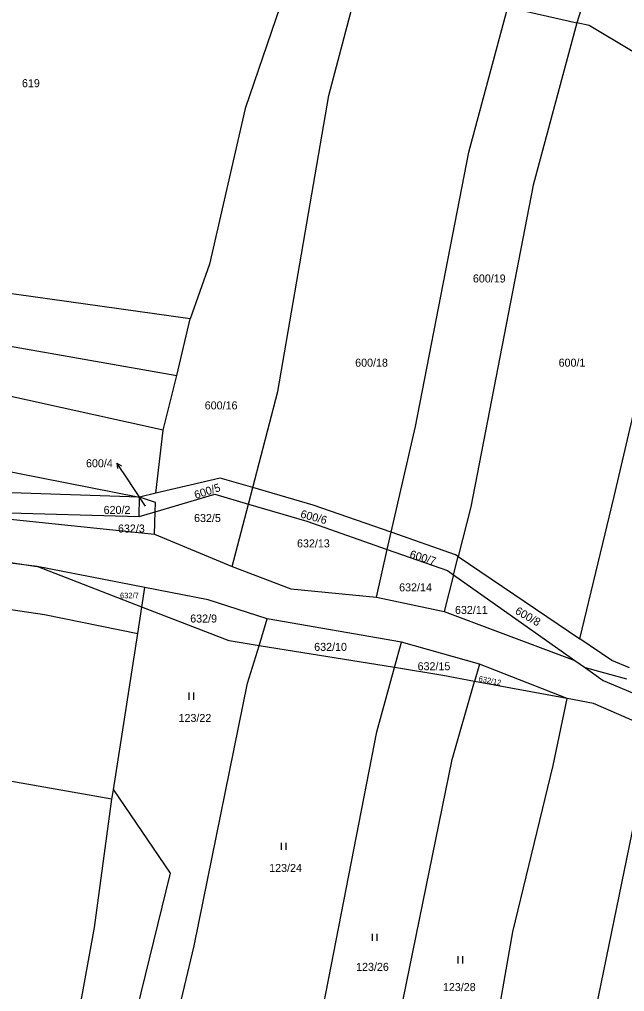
# Model space of a CAD drawing. Extents: x -746176 to -739709, y -1128407 to -1124482.
# Drawn here: x -742602.7 to -742474.2, y -1127345.9 to -1127139.5 of the extents above; entities that cross this region are included whole.
import ezdxf

# ---------------------------------------------------------------- set-up
doc = ezdxf.new("R2010")
doc.units = 0
for name, color, linetype in [('Hranice parcel', 7, 'Continuous'), ('Parcelní čísla', 7, 'Continuous'), ('Pop  PČ popisy', 7, 'Continuous'), ('Značky kultur', 7, 'Continuous')]:
    doc.layers.add(name, color=color, linetype=linetype)

msp = doc.modelspace()

# ---------------------------------------------------------------- linework, layer by layer
at = {"layer": 'Hranice parcel'}
for p, q in [((-742477.79, -1127119.09), (-742484.3, -1127140.22)), ((-742498.96, -1127136.92), (-742484.3, -1127140.22)), ((-742566.48, -1127203.04), (-742644.1, -1127192.22)), ((-742569.32, -1127215.09), (-742566.48, -1127203.04)), ((-742572.17, -1127226.73), (-742569.32, -1127215.09)), ((-742573.72, -1127240.07), (-742572.17, -1127226.73)), ((-742554.07, -1127242.4), (-742553.15, -1127238.87)), ((-742577.26, -1127245.05), (-742577.19, -1127240.89)), ((-742573.72, -1127240.07), (-742577.19, -1127240.89)), ((-742678.76, -1127243.56), (-742598.97, -1127255.65)), ((-742621.56, -1127243.8), (-742574.02, -1127248.78)), ((-742621.56, -1127243.8), (-742577.26, -1127245.05)), ((-742557.53, -1127255.65), (-742554.07, -1127242.4)), ((-742577.26, -1127245.05), (-742573.86, -1127244.05)), ((-742574.02, -1127248.78), (-742573.86, -1127244.05)), ((-742574.02, -1127248.78), (-742557.53, -1127255.65)), ((-742524.58, -1127252.01), (-742523.75, -1127248.38)), ((-742526.9, -1127262.12), (-742524.58, -1127252.01)), ((-742510.5, -1127257.39), (-742509.51, -1127253.53)), ((-742509.51, -1127253.53), (-742483.68, -1127270.99)), ((-742576.08, -1127260.13), (-742598.97, -1127255.65)), ((-742576.72, -1127264.27), (-742598.97, -1127255.65)), ((-742510.5, -1127257.39), (-742512.49, -1127265.17)), ((-742510.5, -1127257.39), (-742484.78, -1127275.57)), ((-742576.72, -1127264.27), (-742576.08, -1127260.13)), ((-742526.9, -1127262.12), (-742512.49, -1127265.17)), ((-742577.59, -1127269.9), (-742576.72, -1127264.27)), ((-742512.49, -1127265.17), (-742484.78, -1127275.57)), ((-742551.83, -1127272.48), (-742550.1, -1127266.78)), ((-742521.55, -1127271.68), (-742550.1, -1127266.78)), ((-742582.72, -1127303.04), (-742577.59, -1127269.9)), ((-742523.05, -1127277.11), (-742551.83, -1127272.48)), ((-742523.05, -1127277.11), (-742521.55, -1127271.68)), ((-742504.98, -1127276.38), (-742521.55, -1127271.68)), ((-742504.98, -1127276.38), (-742506.04, -1127280.03)), ((-742486.41, -1127283.7), (-742504.98, -1127276.38)), ((-742484.78, -1127275.57), (-742482.5, -1127277.19)), ((-742473.74, -1127279.57), (-742482.5, -1127277.19)), ((-742486.41, -1127283.7), (-742506.04, -1127280.03)), ((-742583.12, -1127305.02), (-742582.72, -1127303.04))]:
    msp.add_line(p, q, dxfattribs=at)
for points in [[(-742543.65, -1127125.88), (-742554.78, -1127158.4), (-742562.37, -1127191.45), (-742566.48, -1127203.04)], [(-742553.15, -1127238.87), (-742547.82, -1127218.47), (-742536.99, -1127155.61), (-742532.11, -1127137.2)], [(-742523.75, -1127248.38), (-742518.59, -1127225.94), (-742507.29, -1127167.65), (-742498.96, -1127136.92)], [(-742484.3, -1127140.22), (-742493.61, -1127174.67), (-742506.81, -1127242.95), (-742509.51, -1127253.53)], [(-742454.04, -1127157.35), (-742481.72, -1127140.8), (-742484.3, -1127140.22)], [(-742483.68, -1127270.99), (-742476.39, -1127240.81), (-742460.54, -1127173), (-742454.04, -1127157.35)], [(-742725.69, -1127194.04), (-742650.94, -1127202.29), (-742606.23, -1127208.56), (-742569.32, -1127215.09)], [(-742572.17, -1127226.73), (-742608.43, -1127218.73), (-742647.39, -1127212.79), (-742690.57, -1127207.86)], [(-742664.96, -1127226.26), (-742655.98, -1127227.12), (-742608.13, -1127234.85), (-742577.19, -1127240.89)], [(-742577.19, -1127240.89), (-742621.26, -1127239.44), (-742638.6, -1127238), (-742659.14, -1127230.44), (-742664.96, -1127226.26)], [(-742553.15, -1127238.87), (-742560.09, -1127236.86), (-742573.72, -1127240.07)], [(-742523.75, -1127248.38), (-742540.33, -1127242.59), (-742553.15, -1127238.87)], [(-742573.86, -1127244.05), (-742573.79, -1127242.02), (-742577.19, -1127240.89)], [(-742573.86, -1127244.05), (-742561.22, -1127240.32), (-742554.07, -1127242.4)], [(-742598.97, -1127255.65), (-742642.9, -1127250.2), (-742660.81, -1127251.7), (-742678.76, -1127243.56)], [(-742554.07, -1127242.4), (-742541.7, -1127246.01), (-742524.58, -1127252.01)], [(-742509.51, -1127253.53), (-742510.08, -1127253.15), (-742523.75, -1127248.38)], [(-742736.14, -1127250.3), (-742715.39, -1127251.55), (-742655.59, -1127257.18), (-742597.39, -1127265.81), (-742577.59, -1127269.9)], [(-742524.58, -1127252.01), (-742511.77, -1127256.49), (-742510.5, -1127257.39)], [(-742557.53, -1127255.65), (-742545.05, -1127260.38), (-742526.9, -1127262.12)], [(-742550.1, -1127266.78), (-742562.63, -1127262.7), (-742576.08, -1127260.13)], [(-742551.83, -1127272.48), (-742558.2, -1127271.45), (-742576.72, -1127264.27)], [(-742571.73, -1127362.05), (-742565.58, -1127336.15), (-742554.25, -1127280.44), (-742551.83, -1127272.48)], [(-742473.15, -1127277.19), (-742476.88, -1127275.58), (-742483.68, -1127270.99)], [(-742543.19, -1127372.64), (-742538.11, -1127348.86), (-742526.83, -1127290.76), (-742523.05, -1127277.11)], [(-742506.04, -1127280.03), (-742512.81, -1127278.76), (-742523.05, -1127277.11)], [(-742482.5, -1127277.19), (-742478.71, -1127279.87), (-742435.6, -1127297.95), (-742390.76, -1127324.91), (-742338.36, -1127352.64), (-742294.93, -1127366.2), (-742262.34, -1127370.73), (-742214.62, -1127379.37), (-742176.91, -1127386.35)], [(-742530.91, -1127395.09), (-742510.84, -1127296.63), (-742506.04, -1127280.03)], [(-742583.12, -1127305.02), (-742639.33, -1127295.15), (-742725.03, -1127283.28)], [(-742511.41, -1127409.84), (-742497.94, -1127333.24), (-742489.37, -1127297.91), (-742486.41, -1127283.7)], [(-742467.25, -1127290.58), (-742480.76, -1127284.76), (-742486.41, -1127283.7)], [(-742492.74, -1127410.43), (-742471.55, -1127307.03), (-742467.25, -1127290.58)], [(-742582.72, -1127303.04), (-742570.71, -1127320.74), (-742580.44, -1127360.6), (-742571.73, -1127362.05)], [(-742593.77, -1127370.76), (-742586.78, -1127332.31), (-742583.12, -1127305.02)]]:
    msp.add_lwpolyline(points, dxfattribs=at)
at = {"layer": 'Pop  PČ popisy'}
for p, q in [((-742580.36, -1127236.21), (-742582.04, -1127233.72)), ((-742582.04, -1127233.72), (-742581.06, -1127234.27)), ((-742582.04, -1127233.72), (-742581.89, -1127234.83)), ((-742575.92, -1127242.8), (-742580.36, -1127236.21))]:
    msp.add_line(p, q, dxfattribs=at)
at = {"layer": 'Značky kultur'}
for p, q in [((-742566.69, -1127283.93), (-742566.69, -1127282.43)), ((-742565.69, -1127283.93), (-742565.69, -1127282.43)), ((-742547.04, -1127315.8), (-742547.04, -1127314.3)), ((-742546.04, -1127315.8), (-742546.04, -1127314.3)), ((-742527.75, -1127335.11), (-742527.75, -1127333.61)), ((-742526.75, -1127335.11), (-742526.75, -1127333.61)), ((-742509.55, -1127339.91), (-742509.55, -1127338.41)), ((-742508.55, -1127339.91), (-742508.55, -1127338.41))]:
    msp.add_line(p, q, dxfattribs=at)

# ---------------------------------------------------------------- texts
at = {"layer": 'Parcelní čísla'}
for s, height, p in [('619', 1.7, (-742602.18, -1127153.88)), ('600/19', 1.7, (-742506.4, -1127195.34)), ('600/18', 1.7, (-742531.41, -1127213.22)), ('600/1', 1.7, (-742488.2, -1127213.22)), ('600/16', 1.7, (-742563.36, -1127222.29)), ('600/4', 1.7, (-742588.58, -1127234.57)), ('620/2', 1.7, (-742584.84, -1127244.48)), ('632/5', 1.7, (-742565.63, -1127246.2)), ('632/3', 1.7, (-742581.79, -1127248.43)), ('632/13', 1.7, (-742543.76, -1127251.59)), ('632/14', 1.7, (-742522.07, -1127260.92)), ('632/7', 1.19, (-742581.35, -1127262.4)), ('632/11', 1.7, (-742510.21, -1127265.72)), ('632/9', 1.7, (-742566.44, -1127267.54)), ('632/10', 1.7, (-742540.11, -1127273.56)), ('632/15', 1.7, (-742518.15, -1127277.67)), ('123/22', 1.7, (-742568.92, -1127288.65)), ('123/24', 1.7, (-742549.67, -1127320.5)), ('123/26', 1.7, (-742531.21, -1127341.5)), ('123/28', 1.7, (-742512.77, -1127345.79))]:
    msp.add_text(s, height=height, dxfattribs=at).set_placement(p)
for s, height, rotation, p in [('600/5', 1.7, 18, (-742565.27, -1127241.33)), ('600/6', 1.7, 345, (-742543.16, -1127245.22)), ('600/7', 1.7, 343, (-742519.97, -1127253.75)), ('600/8', 1.7, 330, (-742497.6, -1127265.55)), ('632/12', 1.19, 349, (-742505.27, -1127280))]:
    msp.add_text(s, height=height, rotation=rotation, dxfattribs=at).set_placement(p)

doc.saveas('drawing.dxf')
